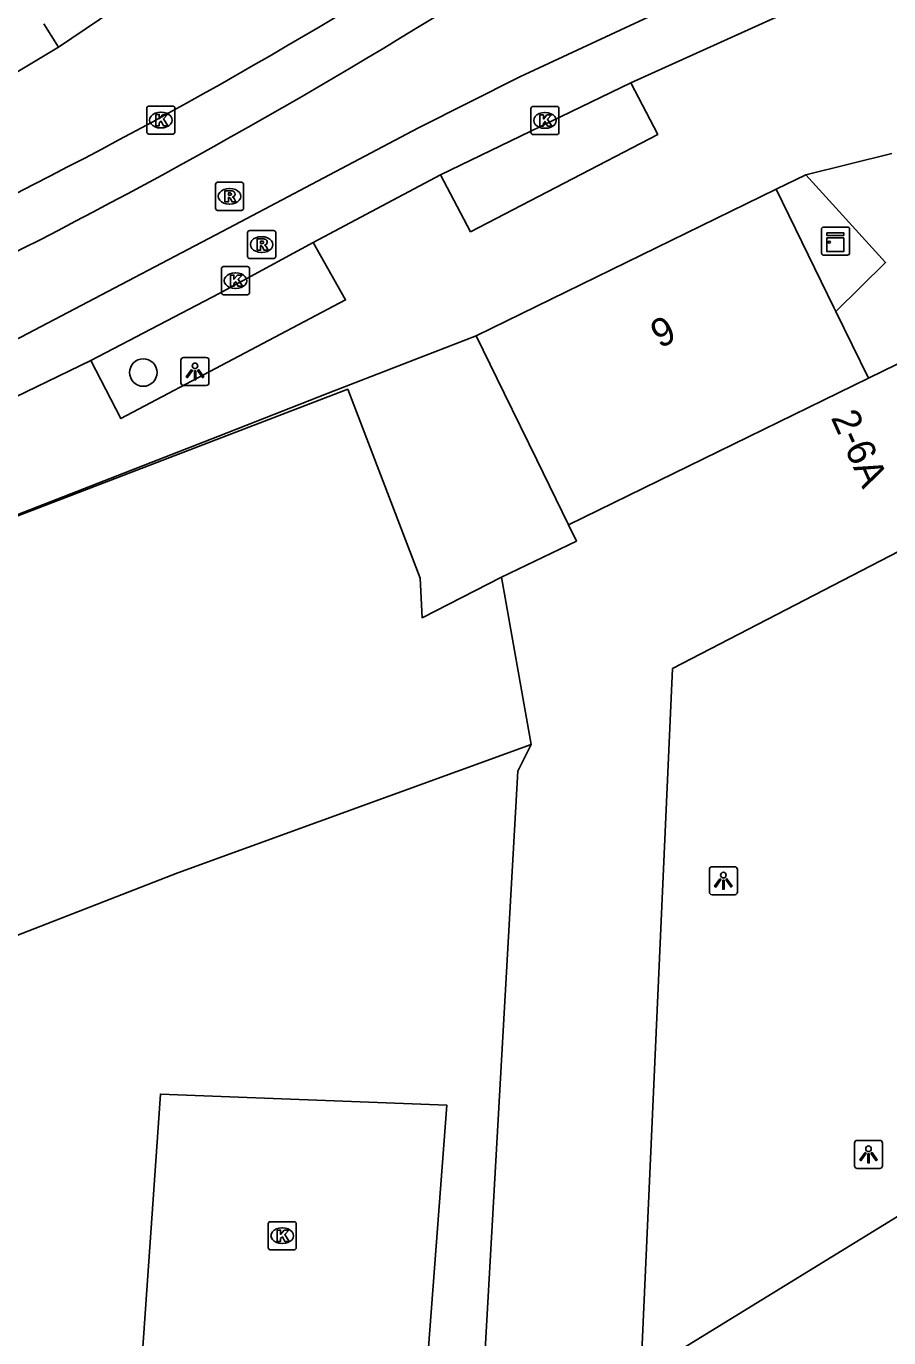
# Model space of a CAD drawing. Extents: x 160664 to 161506, y 382245 to 383288.
# Drawn here: x 161243.41 to 161274.13, y 382966.38 to 383013.07 of the extents above; entities that cross this region are included whole.
import ezdxf

# ---------------------------------------------------------------- set-up
doc = ezdxf.new("R2010")
doc.units = 0
for name, color, linetype in [('IMGEO_Boom', 7, 'Continuous'), ('IMGEO_Kast', 7, 'Continuous'), ('IMGEO_Kolk', 7, 'Continuous'), ('IMGEO_Lichtpunt', 7, 'Continuous'), ('IMGEO_Pand', 7, 'Continuous'), ('IMGEO_Pand_nummerreeks', 7, 'Continuous'), ('IMGEO_Pand_vergunning_verleend', 7, 'Continuous'), ('IMGEO_Rijbaan_lokaal_gesloten', 7, 'Continuous'), ('IMGEO_Rioolput', 7, 'Continuous'), ('IMGEO_Voetpad_gesloten', 7, 'Continuous'), ('IMGEO_Voetpad_open', 7, 'Continuous')]:
    doc.layers.add(name, color=color, linetype=linetype)

msp = doc.modelspace()

# ---------------------------------------------------------------- linework, layer by layer
at = {"layer": 'IMGEO_Boom'}
msp.add_circle((161247.579, 383000.739), 0.489, dxfattribs=at)
at = {"layer": 'IMGEO_Kast'}
for p, q in [((161271.734, 383004.994), (161271.734, 383005.835)), ((161271.734, 383005.835), (161271.734, 383004.994)), ((161271.809, 383005.919), (161272.65, 383005.919)), ((161272.65, 383005.919), (161271.809, 383005.919)), ((161272.734, 383005.844), (161272.734, 383005.003)), ((161272.734, 383005.003), (161272.734, 383005.844)), ((161272.659, 383004.919), (161271.818, 383004.919)), ((161271.818, 383004.919), (161272.659, 383004.919))]:
    msp.add_line(p, q, dxfattribs=at)
for points in [[(161271.929, 383005.709), (161272.529, 383005.709), (161272.529, 383005.624), (161271.929, 383005.624), (161271.929, 383005.709)], [(161271.929, 383005.534), (161272.529, 383005.534), (161272.529, 383005.045), (161271.929, 383005.045), (161271.929, 383005.534)]]:
    msp.add_lwpolyline(points, dxfattribs=at)
msp.add_circle((161272.013, 383005.383), 0.0377, dxfattribs=at)
for centre, start, end in [((161271.812, 383005.841), 92.4484, 184.2845), ((161271.812, 383005.841), 92.4484, 184.2845), ((161272.656, 383005.841), 2.4484, 94.2845), ((161272.656, 383005.841), 2.4484, 94.2845), ((161271.812, 383004.997), 182.4484, 274.2845), ((161271.812, 383004.997), 182.4484, 274.2845), ((161272.656, 383004.997), 272.4484, 4.2845), ((161272.656, 383004.997), 272.4484, 4.2845)]:
    msp.add_arc(centre, 0.0779, start, end, dxfattribs=at)
at = {"layer": 'IMGEO_Kolk'}
for p, q in [((161247.703, 383009.301), (161247.703, 383010.153)), ((161247.778, 383010.227), (161248.63, 383010.227)), ((161248.191, 383010.007), (161248.216, 383010.007)), ((161248.704, 383010.153), (161248.704, 383009.301)), ((161261.383, 383009.288), (161261.383, 383010.14)), ((161261.458, 383010.214), (161262.31, 383010.214)), ((161261.871, 383009.994), (161261.896, 383009.994)), ((161262.384, 383010.14), (161262.384, 383009.288)), ((161248.214, 383009.447), (161248.189, 383009.447)), ((161261.894, 383009.434), (161261.869, 383009.434)), ((161248.63, 383009.227), (161247.778, 383009.227)), ((161262.31, 383009.214), (161261.458, 383009.214)), ((161250.362, 383003.583), (161250.362, 383004.435)), ((161250.437, 383004.509), (161251.289, 383004.509)), ((161250.85, 383004.289), (161250.875, 383004.289)), ((161251.363, 383004.435), (161251.363, 383003.583)), ((161251.289, 383003.509), (161250.437, 383003.509)), ((161250.873, 383003.729), (161250.848, 383003.729)), ((161252.026, 382969.582), (161252.026, 382970.434)), ((161252.101, 382970.508), (161252.953, 382970.508)), ((161252.514, 382970.288), (161252.539, 382970.288)), ((161253.027, 382970.434), (161253.027, 382969.582)), ((161252.537, 382969.728), (161252.512, 382969.728)), ((161252.953, 382969.508), (161252.101, 382969.508))]:
    msp.add_line(p, q, dxfattribs=at)
for points in [[(161247.703, 383009.301), (161247.703, 383010.153)], [(161247.778, 383010.227), (161248.63, 383010.227)], [(161248.024, 383009.927), (161248.147, 383009.927), (161248.147, 383009.776), (161248.277, 383009.927), (161248.441, 383009.927), (161248.295, 383009.776), (161248.448, 383009.527), (161248.296, 383009.527), (161248.211, 383009.691), (161248.147, 383009.624), (161248.147, 383009.527), (161248.024, 383009.527), (161248.024, 383009.927)], [(161248.704, 383010.153), (161248.704, 383009.301)], [(161261.383, 383009.288), (161261.383, 383010.14)], [(161261.458, 383010.214), (161262.31, 383010.214)], [(161261.704, 383009.914), (161261.827, 383009.914), (161261.827, 383009.763), (161261.957, 383009.914), (161262.121, 383009.914), (161261.975, 383009.763), (161262.128, 383009.514), (161261.976, 383009.514), (161261.891, 383009.678), (161261.827, 383009.611), (161261.827, 383009.514), (161261.704, 383009.514), (161261.704, 383009.914)], [(161262.384, 383010.14), (161262.384, 383009.288)], [(161248.63, 383009.227), (161247.778, 383009.227)], [(161262.31, 383009.214), (161261.458, 383009.214)], [(161250.362, 383003.583), (161250.362, 383004.435)], [(161250.437, 383004.509), (161251.289, 383004.509)], [(161251.363, 383004.435), (161251.363, 383003.583)], [(161250.683, 383004.209), (161250.806, 383004.209), (161250.806, 383004.058), (161250.936, 383004.209), (161251.1, 383004.209), (161250.954, 383004.058), (161251.107, 383003.809), (161250.955, 383003.809), (161250.87, 383003.973), (161250.806, 383003.906), (161250.806, 383003.809), (161250.683, 383003.809), (161250.683, 383004.209)], [(161251.289, 383003.509), (161250.437, 383003.509)], [(161252.026, 382969.582), (161252.026, 382970.434)], [(161252.101, 382970.508), (161252.953, 382970.508)], [(161252.347, 382970.208), (161252.47, 382970.208), (161252.47, 382970.057), (161252.6, 382970.208), (161252.764, 382970.208), (161252.618, 382970.057), (161252.771, 382969.808), (161252.619, 382969.808), (161252.534, 382969.972), (161252.47, 382969.905), (161252.47, 382969.808), (161252.347, 382969.808), (161252.347, 382970.208)], [(161253.027, 382970.434), (161253.027, 382969.582)], [(161252.953, 382969.508), (161252.101, 382969.508)]]:
    msp.add_lwpolyline(points, dxfattribs=at)
for centre, start, end in [((161247.78, 383010.151), 91.552, 178.448), ((161247.78, 383010.151), 91.552, 178.448), ((161248.628, 383010.151), 1.552, 88.448), ((161248.628, 383010.151), 1.552, 88.448), ((161261.46, 383010.138), 91.552, 178.448), ((161261.46, 383010.138), 91.552, 178.448), ((161262.308, 383010.138), 1.552, 88.448), ((161262.308, 383010.138), 1.552, 88.448), ((161247.78, 383009.303), 181.552, 268.448), ((161247.78, 383009.303), 181.552, 268.448), ((161248.628, 383009.303), 271.552, 358.448), ((161248.628, 383009.303), 271.552, 358.448), ((161261.46, 383009.29), 181.552, 268.448), ((161261.46, 383009.29), 181.552, 268.448), ((161262.308, 383009.29), 271.552, 358.448), ((161262.308, 383009.29), 271.552, 358.448), ((161250.439, 383004.433), 91.552, 178.448), ((161250.439, 383004.433), 91.552, 178.448), ((161251.287, 383004.433), 1.552, 88.448), ((161251.287, 383004.433), 1.552, 88.448), ((161250.439, 383003.585), 181.552, 268.448), ((161250.439, 383003.585), 181.552, 268.448), ((161251.287, 383003.585), 271.552, 358.448), ((161251.287, 383003.585), 271.552, 358.448), ((161252.103, 382970.432), 91.552, 178.448), ((161252.103, 382970.432), 91.552, 178.448), ((161252.951, 382970.432), 1.552, 88.448), ((161252.951, 382970.432), 1.552, 88.448), ((161252.103, 382969.584), 181.552, 268.448), ((161252.103, 382969.584), 181.552, 268.448), ((161252.951, 382969.584), 271.552, 358.448), ((161252.951, 382969.584), 271.552, 358.448)]:
    msp.add_arc(centre, 0.0765, start, end, dxfattribs=at)
for centre, major_axis, ratio, start_param, end_param in [((161248.19, 383009.727), (-0.387, 0.002), 0.722429, 4.712389, 7.853982), ((161248.215, 383009.727), (-0.39, 0.002), 0.717154, 1.570796, 4.712389), ((161261.87, 383009.714), (-0.387, 0.002), 0.722429, 4.712389, 7.853982), ((161261.895, 383009.714), (-0.39, 0.002), 0.717154, 1.570796, 4.712389), ((161250.849, 383004.009), (-0.387, 0.002), 0.722429, 4.712389, 7.853982), ((161250.874, 383004.009), (-0.39, 0.002), 0.717154, 1.570796, 4.712389), ((161252.513, 382970.008), (-0.387, 0.002), 0.722429, 4.712389, 7.853982), ((161252.538, 382970.008), (-0.39, 0.002), 0.717154, 1.570796, 4.712389)]:
    msp.add_ellipse(centre, major_axis=major_axis, ratio=ratio, start_param=start_param, end_param=end_param, dxfattribs=at)
at = {"layer": 'IMGEO_Lichtpunt'}
for p, q in [((161248.921, 383001.18), (161248.921, 383000.373)), ((161248.921, 383001.18), (161248.921, 383000.373)), ((161249.823, 383001.275), (161249.015, 383001.275)), ((161249.823, 383001.275), (161249.015, 383001.275)), ((161249.917, 383000.373), (161249.917, 383001.18)), ((161249.917, 383000.373), (161249.917, 383001.18)), ((161249.015, 383000.279), (161249.823, 383000.279)), ((161249.015, 383000.279), (161249.823, 383000.279)), ((161267.741, 382983.049), (161267.741, 382982.242)), ((161267.741, 382983.049), (161267.741, 382982.242)), ((161268.643, 382983.144), (161267.835, 382983.144)), ((161268.643, 382983.144), (161267.835, 382983.144)), ((161268.737, 382982.242), (161268.737, 382983.049)), ((161268.737, 382982.242), (161268.737, 382983.049)), ((161267.835, 382982.148), (161268.643, 382982.148)), ((161267.835, 382982.148), (161268.643, 382982.148)), ((161272.91, 382973.306), (161272.91, 382972.499)), ((161272.91, 382973.306), (161272.91, 382972.499)), ((161273.812, 382973.401), (161273.004, 382973.401)), ((161273.812, 382973.401), (161273.004, 382973.401)), ((161273.906, 382972.499), (161273.906, 382973.306)), ((161273.906, 382972.499), (161273.906, 382973.306)), ((161273.004, 382972.405), (161273.812, 382972.405)), ((161273.004, 382972.405), (161273.812, 382972.405))]:
    msp.add_line(p, q, dxfattribs=at)
for points in [[(161249.295, 383000.844), (161249.334, 383000.816), (161249.146, 383000.554), (161249.108, 383000.581), (161249.295, 383000.844)], [(161249.397, 383000.796), (161249.444, 383000.796), (161249.444, 383000.474), (161249.397, 383000.474), (161249.397, 383000.796)], [(161249.507, 383000.816), (161249.545, 383000.843), (161249.732, 383000.581), (161249.693, 383000.553), (161249.507, 383000.816)], [(161268.115, 382982.713), (161268.154, 382982.685), (161267.966, 382982.423), (161267.928, 382982.45), (161268.115, 382982.713)], [(161268.217, 382982.665), (161268.264, 382982.665), (161268.264, 382982.343), (161268.217, 382982.343), (161268.217, 382982.665)], [(161268.327, 382982.685), (161268.365, 382982.712), (161268.552, 382982.45), (161268.513, 382982.422), (161268.327, 382982.685)], [(161273.284, 382972.97), (161273.323, 382972.942), (161273.135, 382972.68), (161273.097, 382972.707), (161273.284, 382972.97)], [(161273.386, 382972.922), (161273.433, 382972.922), (161273.433, 382972.6), (161273.386, 382972.6), (161273.386, 382972.922)], [(161273.496, 382972.942), (161273.534, 382972.969), (161273.721, 382972.707), (161273.682, 382972.679), (161273.496, 382972.942)]]:
    msp.add_lwpolyline(points, dxfattribs=at)
for centre in [(161249.42, 383000.978), (161268.24, 382982.847), (161273.409, 382973.104)]:
    msp.add_circle(centre, 0.0994, dxfattribs=at)
for centre, start, end in [((161249.015, 383001.18), 90, 180), ((161249.015, 383001.18), 90, 180), ((161249.823, 383001.18), 0, 90), ((161249.823, 383001.18), 0, 90), ((161249.015, 383000.373), 180, 270), ((161249.015, 383000.373), 180, 270), ((161249.823, 383000.373), 270, 0), ((161249.823, 383000.373), 270, 360), ((161267.835, 382983.049), 90, 180), ((161267.835, 382983.049), 90, 180), ((161268.643, 382983.049), 0, 90), ((161268.643, 382983.049), 0, 90), ((161267.835, 382982.242), 180, 270), ((161267.835, 382982.242), 180, 270), ((161268.643, 382982.242), 270, 0), ((161268.643, 382982.242), 270, 360), ((161273.004, 382973.306), 90, 180), ((161273.004, 382973.306), 90, 180), ((161273.812, 382973.306), 0, 90), ((161273.812, 382973.306), 0, 90), ((161273.004, 382972.499), 180, 270), ((161273.004, 382972.499), 180, 270), ((161273.812, 382972.499), 270, 0), ((161273.812, 382972.499), 270, 360)]:
    msp.add_arc(centre, 0.0946, start, end, dxfattribs=at)
at = {"layer": 'IMGEO_Pand'}
for points in [[(161259.435, 383002.042), (161270.121, 383007.263)], [(161270.121, 383007.263), (161272.175, 383003.058), (161272.246, 383002.914)], [(161272.246, 383002.914), (161273.404, 383000.542)], [(161262.718, 382995.323), (161261.591, 382997.628), (161260.432, 383000), (161259.435, 383002.042)], [(161273.404, 383000.542), (161275.911, 383001.767)], [(161273.404, 383000.542), (161262.718, 382995.323)], [(161284.843, 382980.134), (161286.031, 382981.137), (161277.912, 382990.748), (161278.905, 382991.587), (161278.421, 382992.16), (161278.497, 382992.225), (161278.433, 382992.301), (161278.83, 382992.637), (161278.894, 382992.56), (161278.971, 382992.625), (161279.455, 382992.052), (161279.86, 382992.394), (161276.463, 382996.397), (161275.743, 382996.024), (161276.125, 382995.243), (161276.642, 382995.495), (161277.054, 382994.652), (161276.251, 382994.26), (161275.851, 382995.078), (161266.427, 382990.197), (161265.294, 382965.083), (161286.542, 382978.122), (161284.843, 382980.134)], [(161259.115, 382954.598), (161260.922, 382986.549), (161261.399, 382987.495), (161260.338, 382993.449), (161263.004, 382994.737), (161262.718, 382995.323)]]:
    msp.add_lwpolyline(points, dxfattribs=at)
at = {"layer": 'IMGEO_Pand_vergunning_verleend'}
for points in [[(161233.386, 382992.093), (161236.162, 382993.2), (161236.234, 382993.005), (161254.861, 383000.147), (161257.434, 382993.422), (161257.51, 382992.007), (161260.338, 382993.449), (161261.399, 382987.495), (161248.807, 382982.928), (161236.204, 382978.024), (161234.65, 382984.425), (161235.835, 382984.835), (161233.386, 382992.093)], [(161245.258, 382933.053), (161248.186, 382975.052), (161258.391, 382974.653), (161255.196, 382932.464), (161245.258, 382933.053)]]:
    msp.add_lwpolyline(points, dxfattribs=at)
at = {"layer": 'IMGEO_Rijbaan_lokaal_gesloten'}
for points in [[(161269.852, 383015.394), (161260.989, 383011.262), (161257.382, 383009.454), (161250.611, 383005.878), (161243.22, 383002.002), (161241.404, 383001.128)], [(161270.72, 383013.662), (161264.948, 383011.057)], [(161258.166, 383007.776), (161264.948, 383011.057)], [(161258.166, 383007.776), (161253.632, 383005.368)], [(161245.709, 383001.173), (161250.278, 383003.554), (161253.632, 383005.368)], [(161245.709, 383001.173), (161242.223, 382999.485)]]:
    msp.add_lwpolyline(points, dxfattribs=at)
for centre, radius, start, end in [((161159.359, 383172.443), 185.301, 295.57682, 302.36707), ((161147.996, 383191.976), 209.72, 296.07256, 302.19031)]:
    msp.add_arc(centre, radius, start, end, dxfattribs=at)
at = {"layer": 'IMGEO_Rioolput'}
for p, q in [((161250.149, 383006.587), (161250.149, 383007.439)), ((161250.224, 383007.513), (161251.076, 383007.513)), ((161250.637, 383007.293), (161250.662, 383007.293)), ((161251.15, 383007.439), (161251.15, 383006.587)), ((161250.66, 383006.733), (161250.635, 383006.733)), ((161251.076, 383006.513), (161250.224, 383006.513)), ((161251.292, 383004.87), (161251.292, 383005.722)), ((161251.367, 383005.796), (161252.219, 383005.796)), ((161252.293, 383005.722), (161252.293, 383004.87)), ((161251.78, 383005.576), (161251.805, 383005.576)), ((161252.219, 383004.796), (161251.367, 383004.796)), ((161251.803, 383005.016), (161251.778, 383005.016))]:
    msp.add_line(p, q, dxfattribs=at)
for points in [[(161250.149, 383006.587), (161250.149, 383007.439)], [(161250.224, 383007.513), (161251.076, 383007.513)], [(161250.738, 383007.211), (161250.486, 383007.213), (161250.486, 383006.813)], [(161250.664, 383007.132), (161250.61, 383007.132), (161250.61, 383007.051)], [(161251.15, 383007.439), (161251.15, 383006.587)], [(161250.486, 383006.813), (161250.61, 383006.813), (161250.61, 383006.975), (161250.621, 383006.975)], [(161250.61, 383007.051), (161250.662, 383007.051)], [(161250.668, 383006.946), (161250.739, 383006.813), (161250.879, 383006.813), (161250.814, 383006.939)], [(161251.076, 383006.513), (161250.224, 383006.513)], [(161251.292, 383004.87), (161251.292, 383005.722)], [(161251.367, 383005.796), (161252.219, 383005.796)], [(161252.293, 383005.722), (161252.293, 383004.87)], [(161251.881, 383005.494), (161251.629, 383005.496), (161251.629, 383005.096)], [(161251.629, 383005.096), (161251.753, 383005.096), (161251.753, 383005.258), (161251.764, 383005.258)], [(161251.807, 383005.415), (161251.753, 383005.415), (161251.753, 383005.334)], [(161251.753, 383005.334), (161251.805, 383005.334)], [(161251.811, 383005.229), (161251.882, 383005.096), (161252.022, 383005.096), (161251.957, 383005.222)], [(161252.219, 383004.796), (161251.367, 383004.796)]]:
    msp.add_lwpolyline(points, dxfattribs=at)
for centre, radius, start, end in [((161250.226, 383007.437), 0.0765, 91.552, 178.448), ((161250.226, 383007.437), 0.0765, 91.552, 178.448), ((161250.67, 383007.036), 0.0964, 77.0061, 93.1865), ((161250.684, 383007.093), 0.0378, 276.6634, 79.6772), ((161250.737, 383007.101), 0.109, 350.3612, 89.416), ((161250.735, 383007.101), 0.112, 277.5842, 350.9817), ((161251.074, 383007.437), 0.0765, 1.552, 88.448), ((161251.074, 383007.437), 0.0765, 1.552, 88.448), ((161250.62, 383006.922), 0.0533, 26.0293, 88.6989), ((161250.646, 383007.24), 0.19, 274.7715, 282.9687), ((161250.719, 383006.886), 0.108, 29.5134, 73.7905), ((161250.226, 383006.589), 0.0765, 181.552, 268.448), ((161250.226, 383006.589), 0.0765, 181.552, 268.448), ((161251.074, 383006.589), 0.0765, 271.552, 358.448), ((161251.074, 383006.589), 0.0765, 271.552, 358.448), ((161251.369, 383005.72), 0.0765, 91.552, 178.448), ((161251.369, 383005.72), 0.0765, 91.552, 178.448), ((161252.217, 383005.72), 0.0765, 1.552, 88.448), ((161252.217, 383005.72), 0.0765, 1.552, 88.448), ((161251.763, 383005.205), 0.0533, 26.0293, 88.6989), ((161251.789, 383005.523), 0.19, 274.7715, 282.9687), ((161251.813, 383005.319), 0.0964, 77.0061, 93.1865), ((161251.827, 383005.376), 0.0378, 276.6634, 79.6772), ((161251.88, 383005.384), 0.109, 350.3612, 89.416), ((161251.878, 383005.384), 0.112, 277.5842, 350.9817), ((161251.862, 383005.169), 0.108, 29.5134, 73.7905), ((161251.369, 383004.872), 0.0765, 181.552, 268.448), ((161251.369, 383004.872), 0.0765, 181.552, 268.448), ((161252.217, 383004.872), 0.0765, 271.552, 358.448), ((161252.217, 383004.872), 0.0765, 271.552, 358.448)]:
    msp.add_arc(centre, radius, start, end, dxfattribs=at)
for centre, major_axis, ratio, start_param, end_param in [((161250.636, 383007.013), (-0.387, 0.002), 0.722429, 4.712389, 7.853982), ((161250.661, 383007.013), (-0.39, 0.002), 0.717154, 1.570796, 4.712389), ((161251.779, 383005.296), (-0.387, 0.002), 0.722429, 4.712389, 7.853982), ((161251.804, 383005.296), (-0.39, 0.002), 0.717154, 1.570796, 4.712389)]:
    msp.add_ellipse(centre, major_axis=major_axis, ratio=ratio, start_param=start_param, end_param=end_param, dxfattribs=at)
at = {"layer": 'IMGEO_Voetpad_gesloten'}
for points in [[(161247.482, 383014.311), (161244.563, 383012.322)], [(161244.035, 383013.152), (161244.563, 383012.322)]]:
    msp.add_lwpolyline(points, dxfattribs=at)
at = {"layer": 'IMGEO_Voetpad_open'}
for points in [[(161244.563, 383012.322), (161240.43, 383009.855)], [(161264.948, 383011.057), (161265.903, 383009.22), (161259.238, 383005.75), (161258.166, 383007.776)], [(161271.172, 383007.777), (161274.242, 383008.536)], [(161270.121, 383007.263), (161271.172, 383007.777)], [(161271.172, 383007.777), (161274.02, 383004.658), (161272.246, 383002.914)], [(161253.632, 383005.368), (161254.781, 383003.323), (161246.781, 382999.101), (161245.709, 383001.173)], [(161233.386, 382992.093), (161236.162, 382993.2), (161236.234, 382993.005), (161236.671, 382993.175), (161243.324, 382995.771), (161250.237, 382998.468), (161254.164, 383000), (161256.853, 383001.049), (161259.435, 383002.042)]]:
    msp.add_lwpolyline(points, dxfattribs=at)

# ---------------------------------------------------------------- texts
at = {"layer": 'IMGEO_Pand_nummerreeks'}
for s, rotation, p in [('9', 26.0409, (161265.97, 383001.584)), ('2-6A', 294.1786, (161272.057, 382999.138))]:
    msp.add_text(s, height=1, rotation=rotation, dxfattribs=at).set_placement(p)

doc.saveas('drawing.dxf')
